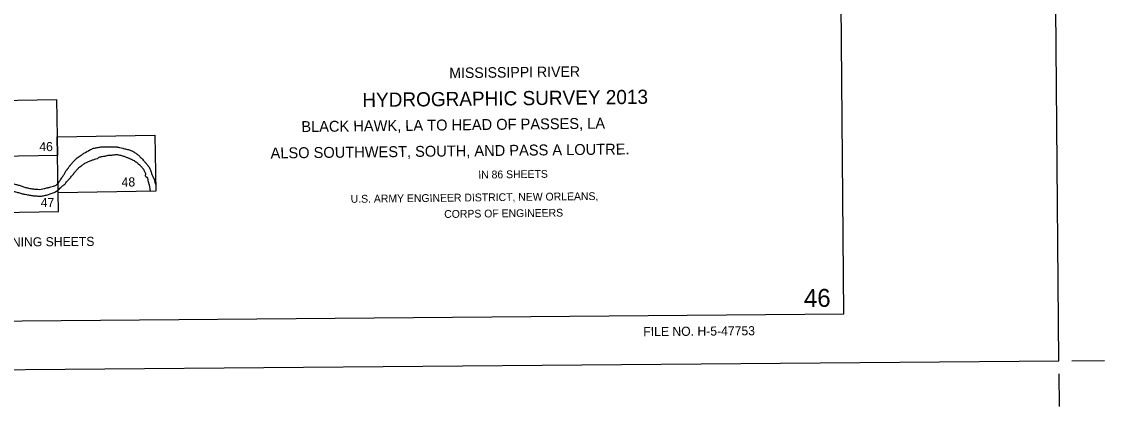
# Model space of a CAD drawing. Extents: x 3568792 to 3606828, y 529143 to 554785.
# Drawn here: x 3592959 to 3606828, y 529453 to 534388 of the extents above; entities that cross this region are included whole.
import ezdxf

# ---------------------------------------------------------------- set-up
doc = ezdxf.new("R2010")
doc.units = 0
for name, color, linetype in [('G-ANNO-NPLT', 7, 'Continuous'), ('V-ANNO-DIMS', 7, 'Continuous'), ('V-ANNO-NPLT', 7, 'Continuous'), ('V-ANNO-SYMB', 7, 'Continuous'), ('V-ANNO-TEXT', 7, 'Continuous')]:
    doc.layers.add(name, color=color, linetype=linetype)

msp = doc.modelspace()

# ---------------------------------------------------------------- linework, layer by layer
at = {"layer": 'G-ANNO-NPLT'}
msp.add_lwpolyline([(3569579, 529727), (3606244, 530036), (3606040, 554202), (3569375, 553893)], close=True, dxfattribs=at)
at = {"layer": 'V-ANNO-DIMS'}
for p, q in [((3606411, 530037), (3606828, 530041)), ((3606246, 529869), (3606249, 529453))]:
    msp.add_line(p, q, dxfattribs=at)
at = {"layer": 'V-ANNO-NPLT'}
for points in [[(3592168, 532650), (3592157, 533368), (3593406, 533390), (3593419, 532671)], [(3593427, 532193), (3593415, 532911), (3594665, 532933), (3594678, 532215)], [(3593419, 532671), (3592168, 532650)], [(3592180, 531932), (3593431, 531953), (3593419, 532671)], [(3594678, 532215), (3593427, 532193)]]:
    msp.add_lwpolyline(points, dxfattribs=at)
for points in [[(3593722, 532675), (3593757, 532700), (3593833, 532742), (3593880, 532763), (3593927, 532773), (3593974, 532781), (3594022, 532784)], [(3594022, 532784), (3594066, 532784), (3594117, 532783), (3594166, 532782), (3594188, 532779), (3594214, 532773)], [(3594214, 532773), (3594253, 532765), (3594303, 532751), (3594348, 532740), (3594387, 532721), (3594394, 532716)], [(3594394, 532716), (3594428, 532694), (3594465, 532666), (3594478, 532651), (3594500, 532631), (3594508, 532623), (3594525, 532602), (3594551, 532573), (3594578, 532539)], [(3593577, 532541), (3593604, 532571), (3593637, 532607), (3593672, 532639), (3593722, 532675)], [(3593706, 532527), (3593742, 532553), (3593779, 532576), (3593817, 532595), (3593858, 532610)], [(3593858, 532610), (3593896, 532623), (3593924, 532632), (3593933, 532636), (3593952, 532649), (3593992, 532659), (3594024, 532664)], [(3594024, 532664), (3594041, 532666), (3594067, 532674), (3594116, 532677), (3594134, 532679), (3594162, 532683), (3594188, 532682), (3594213, 532677), (3594229, 532674)], [(3594229, 532674), (3594271, 532661), (3594308, 532647), (3594342, 532632), (3594353, 532628), (3594378, 532617), (3594398, 532606)], [(3594398, 532606), (3594421, 532591), (3594449, 532570), (3594471, 532550)], [(3593425, 532316), (3593434, 532326), (3593434, 532328), (3593435, 532331), (3593444, 532342), (3593457, 532360), (3593472, 532383), (3593497, 532422)], [(3593426, 532231), (3593449, 532250), (3593473, 532272), (3593492, 532287), (3593501, 532293), (3593534, 532331), (3593568, 532368), (3593589, 532395), (3593621, 532433)], [(3593497, 532422), (3593515, 532453), (3593519, 532462), (3593544, 532493), (3593552, 532504), (3593574, 532537), (3593577, 532541)], [(3593621, 532433), (3593652, 532472), (3593681, 532504), (3593706, 532527)], [(3594471, 532550), (3594495, 532525), (3594518, 532494), (3594538, 532456), (3594544, 532441), (3594546, 532433), (3594546, 532426), (3594544, 532424), (3594541, 532422), (3594540, 532420), (3594540, 532418), (3594540, 532417)], [(3594578, 532539), (3594583, 532531), (3594586, 532528), (3594602, 532499), (3594613, 532469), (3594627, 532427)], [(3594627, 532427), (3594632, 532420), (3594639, 532402), (3594644, 532388), (3594646, 532383), (3594649, 532382), (3594650, 532380), (3594655, 532367), (3594663, 532329), (3594669, 532314), (3594675, 532298)], [(3592825, 532316), (3592871, 532303), (3592916, 532292), (3592961, 532277), (3593006, 532262), (3593048, 532253), (3593077, 532246), (3593123, 532241), (3593166, 532237)], [(3593166, 532237), (3593210, 532238), (3593246, 532246), (3593289, 532258), (3593332, 532267), (3593365, 532277), (3593399, 532292), (3593409, 532299), (3593425, 532316)], [(3594540, 532417), (3594545, 532405), (3594547, 532402), (3594549, 532401), (3594554, 532399), (3594557, 532395), (3594557, 532393), (3594561, 532393), (3594563, 532392), (3594574, 532363), (3594585, 532315), (3594595, 532277), (3594600, 532249)], [(3592791, 532229), (3592840, 532213), (3592895, 532202), (3592945, 532186), (3592987, 532176), (3593020, 532170), (3593074, 532161), (3593118, 532154), (3593165, 532151)], [(3593165, 532151), (3593214, 532151), (3593266, 532160), (3593314, 532175), (3593362, 532191), (3593406, 532214), (3593426, 532231)], [(3594600, 532249), (3594601, 532242), (3594599, 532239), (3594600, 532233), (3594606, 532214)]]:
    msp.add_spline(points, degree=3, dxfattribs=at)
at = {"layer": 'V-ANNO-SYMB'}
msp.add_lwpolyline([(3570407, 530359), (3603489, 530638), (3603296, 553554), (3570214, 553275), (3570407, 530359)], dxfattribs=at)

# ---------------------------------------------------------------- texts
at = {"layer": 'V-ANNO-NPLT'}
for s, height, p in [('46', 117, (3593185, 532726)), ('48', 117, (3594239, 532272)), ('47', 117, (3593203, 532008)), ('INDEX TO ADJOINING SHEETS', 116.66, (3591594, 531492))]:
    msp.add_text(s, height=height, rotation=0.4833, dxfattribs=at).set_placement(p)
at = {"layer": 'V-ANNO-TEXT'}
for s, height, rotation, p in [('MISSISSIPPI RIVER', 135, 0.6591, (3598437, 533662)), ('HYDROGRAPHIC SURVEY 2013', 181.7, 0.6591, (3597324, 533292)), ('BLACK HAWK, LA TO HEAD OF PASSES, LA', 140, 0.6591, (3596542, 532971)), ('ALSO SOUTHWEST, SOUTH, AND PASS A LOUTRE.', 140, 0.6591, (3596148, 532632)), ('IN 86 SHEETS', 100, 0.6591, (3598808, 532375)), ('U.S. ARMY ENGINEER DISTRICT, NEW ORLEANS,', 100, 0.6591, (3597174, 532064)), ('CORPS OF ENGINEERS', 100, 0.6591, (3598372, 531870)), ('46', 230, 0.4833, (3602980, 530727)), ('FILE NO. H-5-47753', 116.66, 0.4834, (3600922, 530353))]:
    msp.add_text(s, height=height, rotation=rotation, dxfattribs=at).set_placement(p)

doc.saveas('drawing.dxf')
